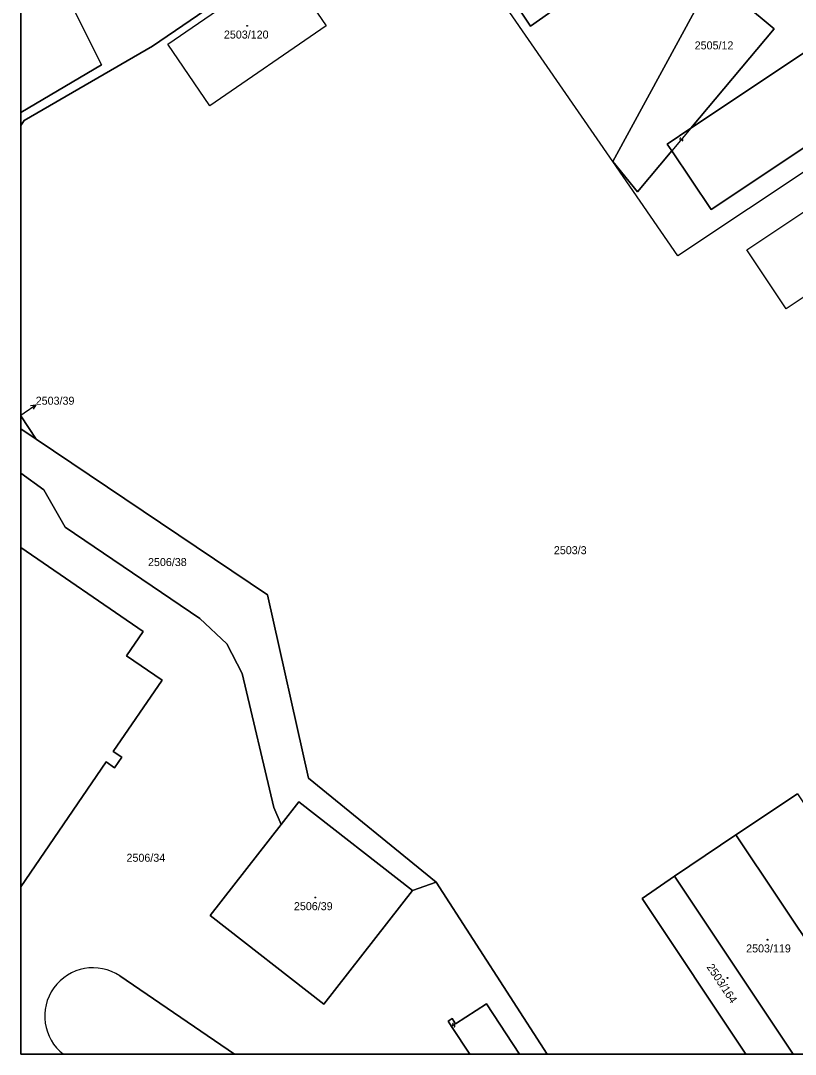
# Model space of a CAD drawing. Extents: x -596024 to -594475, y -1163820 to -1161957.
# Drawn here: x -596024.4 to -595859.9, y -1163820.2 to -1163600.7 of the extents above; entities that cross this region are included whole.
import ezdxf

# ---------------------------------------------------------------- set-up
doc = ezdxf.new("R2010")
doc.units = 0
for name, color, linetype in [('Level 1', 7, 'Continuous'), ('Level 13', 7, 'Continuous'), ('Level 3', 7, 'Continuous'), ('Level 4', 7, 'Continuous'), ('Level 5', 7, 'Continuous'), ('Level 57', 7, 'Continuous'), ('Level 60', 7, 'Continuous'), ('Vrstva 60', 7, 'Continuous'), ('Vrstva 63', 7, 'Continuous')]:
    doc.layers.add(name, color=color, linetype=linetype)

msp = doc.modelspace()

# ---------------------------------------------------------------- linework, layer by layer
at = {"layer": 'Level 1'}
for p, q in [((-596024.42, -1163684.67), (-596021.15, -1163689.58)), ((-596021.15, -1163689.58), (-596024.42, -1163687.38)), ((-595936.19, -1163783.67), (-595912.58, -1163820.23)), ((-595860.32, -1163820.23), (-595885.57, -1163782.39)), ((-595979.02, -1163820.23), (-596003.35, -1163803.57)), ((-595929.01, -1163820.23), (-595932.89, -1163814.32))]:
    msp.add_line(p, q, dxfattribs=at)
for points in [[(-595747.71, -1163559.45), (-595779.54, -1163580.65), (-595794.81, -1163590.75), (-595884.83, -1163650.71), (-595898.68, -1163630.68)], [(-595939.02, -1163567.75), (-595916.16, -1163601.91), (-595905.84, -1163594.65), (-595928.71, -1163560.48), (-595939.02, -1163567.75)], [(-595898.68, -1163630.68), (-595941.75, -1163568.24)], [(-595882.06, -1163623.58), (-595809.58, -1163575.23), (-595800.28, -1163589.15), (-595877.77, -1163640.84), (-595886.1, -1163628.4)], [(-596024.42, -1163586.7), (-596022.54, -1163587.03), (-596020.1, -1163584.43), (-596007.25, -1163610.13), (-596024.42, -1163620.21)], [(-595984.22, -1163618.8), (-595993.14, -1163605.7), (-595968.45, -1163588.75), (-595959.52, -1163601.81), (-595984.22, -1163618.8)], [(-595898.68, -1163630.68), (-595877.42, -1163591.6), (-595864.36, -1163602.49), (-595882.06, -1163623.58)], [(-596024.42, -1163623.01), (-596023.67, -1163621.91), (-595996.43, -1163606.19), (-595980.39, -1163595.15), (-595980.93, -1163594.37)], [(-595886.1, -1163628.4), (-595887.08, -1163626.93), (-595882.06, -1163623.58)], [(-595886.1, -1163628.4), (-595893.42, -1163637.11), (-595898.68, -1163630.68)], [(-595835.74, -1163644.51), (-595861.82, -1163661.91), (-595870.18, -1163649.38), (-595844.07, -1163631.97)], [(-596021.15, -1163689.58), (-595972.01, -1163722.64), (-595963.28, -1163761.58), (-595936.19, -1163783.67)], [(-596024.42, -1163696.85), (-596019.49, -1163700.35), (-596015, -1163708.31), (-595986.38, -1163727.7), (-595980.65, -1163733.04), (-595977.34, -1163739.39), (-595970.62, -1163767.85), (-595969.06, -1163771.44)], [(-596024.42, -1163712.6), (-595998.37, -1163730.42), (-596001.92, -1163735.61), (-595994.4, -1163740.75), (-596004.76, -1163755.9), (-596002.94, -1163757.14), (-596004.47, -1163759.37), (-596006.28, -1163758.13), (-596024.42, -1163784.65)], [(-595941.18, -1163785.45), (-595965.31, -1163766.62), (-595969.06, -1163771.44)], [(-595859.45, -1163764.93), (-595872.49, -1163773.65)], [(-595969.06, -1163771.44), (-595984.14, -1163790.76), (-595960.02, -1163809.58), (-595941.18, -1163785.45)], [(-595885.57, -1163782.39), (-595872.49, -1163773.65)], [(-595872.49, -1163773.65), (-595845.44, -1163814.2)], [(-595941.18, -1163785.45), (-595936.19, -1163783.67)], [(-595870.37, -1163820.23), (-595892.42, -1163787.13), (-595885.57, -1163782.39)], [(-595932.05, -1163813.77), (-595925.48, -1163809.49), (-595918.46, -1163820.23)], [(-595932.89, -1163814.32), (-595933.63, -1163813.18), (-595932.8, -1163812.63), (-595932.05, -1163813.77)]]:
    msp.add_lwpolyline(points, dxfattribs=at)
msp.add_arc((-596009.04, -1163812.12), 10.27, 56.3622, 232.1154, dxfattribs=at)
at = {"layer": 'Level 13'}
for centre, start, end in [((-595884.22, -1163625.87), 87.1894, 319.7794), ((-595883.94, -1163626.11), 267.4039, 139.5019), ((-595932.57, -1163813.89), 70.3735, 302.9635), ((-595932.37, -1163814.2), 250.588, 122.686)]:
    msp.add_arc(centre, 0.184, start, end, dxfattribs=at)
at = {"layer": 'Level 3'}
for points in [[(-595882.06, -1163623.58), (-595886.1, -1163628.4)], [(-595932.05, -1163813.77), (-595932.89, -1163814.32)]]:
    msp.add_lwpolyline(points, dxfattribs=at)
at = {"layer": 'Level 5'}
for centre, radius in [((-595976.31, -1163601.84), 0.09), ((-595976.31, -1163601.84), 0.0521), ((-595961.83, -1163786.92), 0.09), ((-595961.83, -1163786.92), 0.0521), ((-595865.78, -1163795.89), 0.09), ((-595865.78, -1163795.89), 0.0521), ((-595874.28, -1163804.01), 0.09), ((-595874.28, -1163804.01), 0.0521)]:
    msp.add_circle(centre, radius, dxfattribs=at)
at = {"layer": 'Level 57'}
for p, q in [((-596023.67, -1163684.02), (-596021.22, -1163682.29)), ((-596024.42, -1163684.54), (-596023.67, -1163684.02))]:
    msp.add_line(p, q, dxfattribs=at)
msp.add_lwpolyline([(-596022.33, -1163682.46), (-596021.22, -1163682.29), (-596021.75, -1163683.27)], dxfattribs=at)
at = {"layer": 'Level 60'}
for points in [[(-595800.28, -1163589.15), (-595809.58, -1163575.23), (-595882.06, -1163623.58), (-595864.36, -1163602.49), (-595877.42, -1163591.6), (-595898.68, -1163630.68), (-595941.75, -1163568.24), (-595936.35, -1163564.52), (-595917.02, -1163551.71), (-595882.58, -1163528.73), (-595847.14, -1163505.05), (-595844.73, -1163503.41), (-595820.11, -1163487.1), (-595803.59, -1163476.01), (-595782.54, -1163507.01), (-595751.09, -1163554.35), (-595747.71, -1163559.45), (-595779.54, -1163580.65), (-595794.81, -1163590.75), (-595884.83, -1163650.71), (-595898.68, -1163630.68), (-595893.42, -1163637.11), (-595886.1, -1163628.4), (-595877.77, -1163640.84)], [(-595939.02, -1163567.75), (-595916.16, -1163601.91), (-595905.84, -1163594.65), (-595928.71, -1163560.48)], [(-595916.16, -1163601.91), (-595939.02, -1163567.75), (-595928.71, -1163560.48), (-595905.84, -1163594.65)], [(-595809.58, -1163575.23), (-595800.28, -1163589.15), (-595877.77, -1163640.84), (-595886.1, -1163628.4), (-595887.08, -1163626.93), (-595882.06, -1163623.58)], [(-595984.22, -1163618.8), (-595993.14, -1163605.7), (-595968.45, -1163588.75), (-595959.52, -1163601.81)], [(-595877.42, -1163591.6), (-595864.36, -1163602.49), (-595882.06, -1163623.58), (-595887.08, -1163626.93), (-595886.1, -1163628.4), (-595893.42, -1163637.11), (-595898.68, -1163630.68)], [(-595861.82, -1163661.91), (-595870.18, -1163649.38), (-595844.07, -1163631.97), (-595844.21, -1163631.76), (-595843.99, -1163631.61), (-595843.85, -1163631.82), (-595817.77, -1163614.42), (-595809.41, -1163626.95), (-595835.49, -1163644.35), (-595835.31, -1163644.61), (-595835.55, -1163644.81), (-595835.74, -1163644.51)], [(-595984.14, -1163790.76), (-595969.06, -1163771.44), (-595965.31, -1163766.62), (-595941.18, -1163785.45), (-595960.02, -1163809.58)], [(-595845.44, -1163814.2), (-595872.49, -1163773.65), (-595859.45, -1163764.93), (-595832.34, -1163805.45)]]:
    msp.add_lwpolyline(points, close=True, dxfattribs=at)
at = {"layer": 'Vrstva 60'}
for points in [[(-596024.42, -1163583.83), (-596024.42, -1163586.7), (-596022.54, -1163587.03), (-596020.1, -1163584.43), (-596007.25, -1163610.13), (-596024.42, -1163620.21), (-596024.42, -1163623.01), (-596023.67, -1163621.91), (-595996.43, -1163606.19), (-595980.39, -1163595.15), (-595980.93, -1163594.37), (-596008.93, -1163553.42), (-596009.65, -1163550.5), (-596010.09, -1163549.08)], [(-596024.42, -1163620.21), (-596007.25, -1163610.13), (-596020.1, -1163584.43), (-596022.54, -1163587.03), (-596024.42, -1163586.7)], [(-595968.45, -1163588.75), (-595959.52, -1163601.81), (-595984.22, -1163618.8), (-595993.14, -1163605.7)], [(-595844.07, -1163631.97), (-595844.21, -1163631.76), (-595843.99, -1163631.61), (-595843.85, -1163631.82), (-595817.77, -1163614.42), (-595809.41, -1163626.95), (-595835.49, -1163644.35), (-595835.31, -1163644.61), (-595835.55, -1163644.81), (-595835.74, -1163644.51), (-595861.82, -1163661.91), (-595870.18, -1163649.38)], [(-596024.42, -1163684.67), (-596024.42, -1163687.38), (-596021.15, -1163689.58)], [(-596024.42, -1163687.38), (-596024.42, -1163696.85), (-596019.49, -1163700.35), (-596015, -1163708.31), (-595986.38, -1163727.7), (-595980.65, -1163733.04), (-595977.34, -1163739.39), (-595970.62, -1163767.85), (-595969.06, -1163771.44), (-595965.31, -1163766.62), (-595941.18, -1163785.45), (-595936.19, -1163783.67), (-595963.28, -1163761.58), (-595972.01, -1163722.64), (-596021.15, -1163689.58)], [(-596024.42, -1163712.6), (-596024.42, -1163784.65), (-596006.28, -1163758.13), (-596004.47, -1163759.37), (-596002.94, -1163757.14), (-596004.76, -1163755.9), (-595994.4, -1163740.75), (-596001.92, -1163735.61), (-595998.37, -1163730.42)], [(-595860.32, -1163820.23), (-595854.47, -1163820.23), (-595845.44, -1163814.2), (-595872.49, -1163773.65), (-595885.57, -1163782.39)], [(-595870.37, -1163820.23), (-595860.32, -1163820.23), (-595885.57, -1163782.39), (-595892.42, -1163787.13)], [(-595929.01, -1163820.23), (-595918.46, -1163820.23), (-595925.48, -1163809.49), (-595932.05, -1163813.77), (-595932.8, -1163812.63), (-595933.63, -1163813.18), (-595932.89, -1163814.32)]]:
    msp.add_lwpolyline(points, close=True, dxfattribs=at)
for points in [[(-595794.81, -1163590.75), (-595884.83, -1163650.71), (-595898.68, -1163630.68), (-595941.75, -1163568.24)], [(-595980.39, -1163595.15), (-595996.43, -1163606.19), (-596023.67, -1163621.91), (-596024.42, -1163623.01), (-596024.42, -1163684.67), (-596021.15, -1163689.58), (-595972.01, -1163722.64), (-595963.28, -1163761.58), (-595936.19, -1163783.67), (-595912.58, -1163820.23), (-595870.37, -1163820.23), (-595892.42, -1163787.13), (-595885.57, -1163782.39), (-595872.49, -1163773.65), (-595859.45, -1163764.93)], [(-596003.35, -1163803.57), (-595979.02, -1163820.23), (-595929.01, -1163820.23), (-595932.89, -1163814.32), (-595933.63, -1163813.18), (-595932.8, -1163812.63), (-595932.05, -1163813.77), (-595925.48, -1163809.49), (-595918.46, -1163820.23), (-595912.58, -1163820.23), (-595936.19, -1163783.67), (-595941.18, -1163785.45), (-595960.02, -1163809.58), (-595984.14, -1163790.76), (-595969.06, -1163771.44), (-595970.62, -1163767.85), (-595977.34, -1163739.39), (-595980.65, -1163733.04), (-595986.38, -1163727.7), (-596015, -1163708.31), (-596019.49, -1163700.35), (-596024.42, -1163696.85), (-596024.42, -1163712.6), (-595998.37, -1163730.42), (-596001.92, -1163735.61), (-595994.4, -1163740.75), (-596004.76, -1163755.9), (-596002.94, -1163757.14), (-596004.47, -1163759.37), (-596006.28, -1163758.13), (-596024.42, -1163784.65), (-596024.42, -1163820.23), (-596015.35, -1163820.23)], [(-596015.35, -1163820.23), (-595979.02, -1163820.23), (-596003.35, -1163803.57)]]:
    msp.add_lwpolyline(points, dxfattribs=at)
msp.add_arc((-596009.04, -1163812.12), 10.27, 56.3622, 232.1154, dxfattribs=at)
msp.add_arc((-596009.04, -1163812.12), 10.27, 56.3622, 232.1154, dxfattribs=at)
at = {"layer": 'Vrstva 63'}
msp.add_lwpolyline([(-594475.47, -1163820.23), (-596024.42, -1163820.23), (-596024.42, -1161956.88), (-594475.47, -1161956.88)], close=True, dxfattribs=at)

# ---------------------------------------------------------------- texts
at = {"layer": 'Level 4'}
for s, p in [('2503/120', (-595981.25, -1163604.54)), ('2505/12', (-595881.26, -1163606.84)), ('2503/3', (-595911.17, -1163714.03)), ('2506/38', (-595997.37, -1163716.55)), ('2506/34', (-596001.94, -1163779.34)), ('2506/39', (-595966.38, -1163789.62)), ('2503/119', (-595870.33, -1163798.59))]:
    msp.add_text(s, height=1.7, dxfattribs=at).set_placement(p)
msp.add_text('2503/164', height=1.7, rotation=303.7129, dxfattribs=at).set_placement((-595878.8, -1163801.69))
at = {"layer": 'Level 57'}
msp.add_text('2503/39', height=1.7, dxfattribs=at).set_placement((-596021.22, -1163682.29))

doc.saveas('drawing.dxf')
